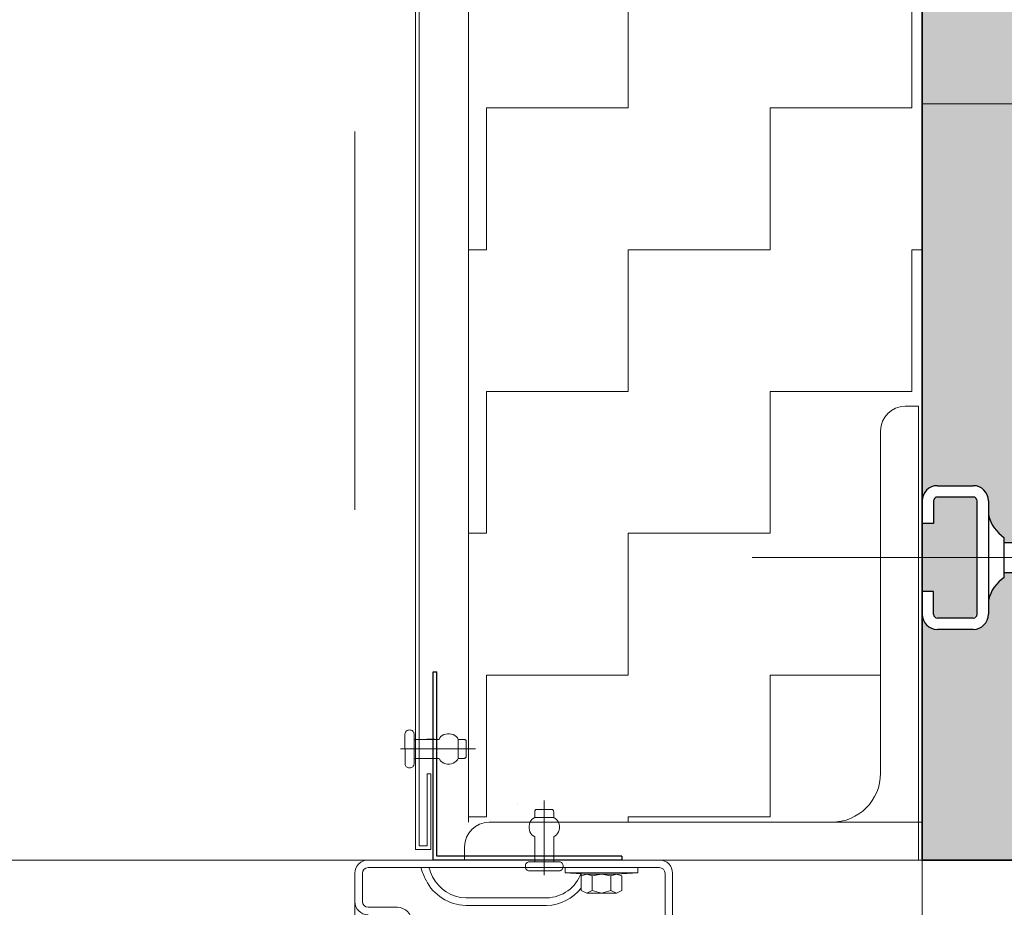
# Model space of a CAD drawing. Header units: metres. Extents: x 1316.5 to 1415.3, y -94.1 to -52.
# Tile 559 of 656: x 1408.377 to 1408.637, y -73.749 to -73.514. Entities that reach past the tile are written whole.
import ezdxf

# ---------------------------------------------------------------- set-up
doc = ezdxf.new("R2010")
doc.units = ezdxf.units.M
doc.header["$PDMODE"] = 65
for name, pattern in [('AUSGEZOGEN', [0]), ('GETRENNT2_S10', [0.045, 0.02, -0.01, 0, -0.005, 0, -0.01]), ('GETRENNT2_S6', [0.11999999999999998, 0.07, -0.01, 0.01, -0.01, 0.01, -0.01]), ('STRICHLINIE2_S3', [0.055, 0.04, -0.015])]:
    doc.linetypes.add(name, pattern=pattern)
for name, color, linetype in [('XR$3$_40732', 7, 'Continuous'), ('XR$3$_42143', 7, 'Continuous'), ('XR$3$_42154', 7, 'Continuous')]:
    doc.layers.add(name, color=color, linetype=linetype)
for name, color, linetype, lineweight in [('XR$3$Maßlinie 1_50', 7, 'AUSGEZOGEN', 25), ('XR$3$Muster', 4, 'AUSGEZOGEN', 13), ('XR$3$Möblierung', 4, 'AUSGEZOGEN', 13), ('XR$3$STANDARD_1', 7, 'AUSGEZOGEN', 25), ('XR$3$Wand', 1, 'AUSGEZOGEN', 50), ('XR$3$Wand Mauerwerk tr_1', 42, 'AUSGEZOGEN', 18)]:
    doc.layers.add(name, color=color, linetype=linetype, lineweight=lineweight)
doc.styles.add('ARIAL', font='arial.ttf')
doc.dimstyles.new('DIMSTYLE_4', dxfattribs={"dimtxt": 0.04, "dimasz": 0.03, "dimexe": 0, "dimexo": 1e-06, "dimgap": 0.02, "dimtad": 2, "dimdec": 1, "dimlfac": 100, "dimrnd": 0.5, "dimzin": 4, "dimdsep": 46, "dimtxsty": 'ARIAL', "dimblk1": 'ALL_ML_KREIS', "dimblk2": 'ALL_ML_KREIS', "dimsah": 1, "dimcen": 0, "dimse1": 1, "dimse2": 1, "dimclrd": 7, "dimclre": 7, "dimclrt": 7, "dimadec": 0, "dimazin": 0, "dimtfac": 1, "dimtdec": 0, "dimtix": 1, "dimtmove": 2, "dimatfit": 3, "dimfxl": 0, "dimtzin": 0, "dimlwd": 0, "dimlwe": 25, "dimarcsym": 0})

# ---------------------------------------------------------------- blocks, each defined once
blk = doc.blocks.new('COMPLEXOBJECT_24')
at = {"layer": 'XR$3$_40732', "color": 3, "linetype": 'AUSGEZOGEN', "lineweight": 13, "transparency": 33554687}
for p, q in [((1408.610757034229, -73.61636920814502), (1408.614257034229, -73.61636920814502)), ((1408.614257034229, -73.61636920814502), (1408.614257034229, -73.73636920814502)), ((1408.604257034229, -73.71336920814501), (1408.604257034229, -73.62286920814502)), ((1408.500757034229, -73.72636920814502), (1408.591257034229, -73.72636920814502)), ((1408.494257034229, -73.73636920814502), (1408.494257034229, -73.73286920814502)), ((1408.614257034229, -73.73636920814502), (1408.494257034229, -73.73636920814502)), ((1408.544757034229, -73.73636665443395), (1408.525257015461, -73.73636665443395))]:
    blk.add_line(p, q, dxfattribs=at)
for centre, radius, start, end in [((1408.610757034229, -73.62286920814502), 0.006500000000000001, 90, 180), ((1408.591257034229, -73.71336920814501), 0.013, 270, 0), ((1408.500757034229, -73.73286920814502), 0.006500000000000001, 90, 180)]:
    blk.add_arc(centre, radius, start, end, dxfattribs=at)
blk = doc.blocks.new('COMPLEXOBJECT_27')
at = {"layer": 'XR$3$STANDARD_1', "color": 7, "linetype": 'AUSGEZOGEN', "lineweight": 25, "transparency": 33554687}
for p, q in [((1408.485962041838, -73.6866182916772), (1408.486960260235, -73.6866182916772)), ((1408.485962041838, -73.73636718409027), (1408.485962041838, -73.6866182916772)), ((1408.486960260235, -73.73536519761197), (1408.486960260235, -73.6866182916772)), ((1408.535848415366, -73.73636718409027), (1408.485962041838, -73.73636718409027)), ((1408.535848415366, -73.73536519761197), (1408.486960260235, -73.73536519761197)), ((1408.535848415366, -73.73536519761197), (1408.535848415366, -73.73636718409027))]:
    blk.add_line(p, q, dxfattribs=at)
blk = doc.blocks.new('COMPLEXOBJECT_28')
at = {"layer": 'XR$3$_42143', "color": 7, "linetype": 'AUSGEZOGEN', "lineweight": 13, "transparency": 33554687}
for p, q in [((1408.481280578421, -73.16660518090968), (1408.481280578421, -73.73360485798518)), ((1408.482278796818, -73.16760711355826), (1408.482278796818, -73.73260653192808)), ((1408.484346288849, -73.71360582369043), (1408.485346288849, -73.71360582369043)), ((1408.484346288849, -73.73260653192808), (1408.484346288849, -73.71360582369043)), ((1408.485347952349, -73.73360485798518), (1408.485347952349, -73.71360582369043)), ((1408.482278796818, -73.73260653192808), (1408.484346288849, -73.73260653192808)), ((1408.481280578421, -73.73360485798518), (1408.485347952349, -73.73360485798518))]:
    blk.add_line(p, q, dxfattribs=at)
blk = doc.blocks.new('ALL_ML_KREIS')
at = {"color": 0, "linetype": 'ByBlock', "lineweight": -2}
for p, q in [((0, -0.5), (0, 0.5)), ((-1, 0), (0.5, 0))]:
    blk.add_line(p, q, dxfattribs=at)
blk.add_circle((0, 0), 0.15, dxfattribs=at)
blk = doc.blocks.new('*D206')
at = {"layer": 'DEFPOINTS', "color": 7, "linetype": 'AUSGEZOGEN', "lineweight": 25, "transparency": 33554687}
for p in [(1408.465268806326, -73.4723452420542), (1408.615268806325, -73.84536920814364), (1408.465268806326, -74.35704428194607)]:
    blk.add_point(p, dxfattribs=at)
at = {"layer": 'XR$3$Maßlinie 1_50', "color": 7, "linetype": 'AUSGEZOGEN', "lineweight": -2, "transparency": 33554687}
blk.add_line((1408.465268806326, -74.35704428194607), (1408.615268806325, -74.35704428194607), dxfattribs=at)
at = {"layer": 'XR$3$Maßlinie 1_50', "color": 7, "linetype": 'AUSGEZOGEN', "lineweight": 25, "transparency": 33554687, "xscale": 0.03, "yscale": 0.03, "zscale": 0.03, "rotation": 180}
blk.add_blockref('ALL_ML_KREIS', (1408.465268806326, -74.35704428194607), dxfattribs=at)
at = {"layer": 'XR$3$Maßlinie 1_50', "color": 7, "linetype": 'AUSGEZOGEN', "lineweight": 25, "transparency": 33554687, "xscale": 0.03, "yscale": 0.03, "zscale": 0.03}
blk.add_blockref('ALL_ML_KREIS', (1408.615268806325, -74.35704428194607), dxfattribs=at)
at = {"layer": 'XR$3$Maßlinie 1_50', "color": 7, "linetype": 'AUSGEZOGEN', "lineweight": 25, "transparency": 33554687, "insert": (1408.53830973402, -74.32636215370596), "char_height": 0.04, "width": 0.16, "attachment_point": 5, "style": 'ARIAL'}
blk.add_mtext('\\A1;{\\A1;{15\\H0.026400;\\S^ ;}}', dxfattribs=at)

msp = doc.modelspace()

# ---------------------------------------------------------------- hatches: boundary and pattern name
at = {"layer": 'XR$3$Muster', "linetype": 'AUSGEZOGEN', "lineweight": 13, "transparency": 33554687}
h = msp.add_hatch(dxfattribs=at)
h.set_pattern_fill('MUSTER', color=4, scale=0.0375, angle=90.00000000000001, style=0, pattern_type=2)
h.set_pattern_definition([(90.00000000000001, (-0.07500000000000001, 0.07499999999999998), (-0.03750000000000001, 0.03749999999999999), [0.0375, -0.0375]), (180, (-0.07500000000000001, 0.07499999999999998), (-0.03750000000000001, -0.03749999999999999), [0.0375, -0.0375])])
h.paths.add_polyline_path([(1408.615268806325, -73.61589163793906), (1408.615268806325, -73.33636920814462), (1408.495268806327, -73.33636920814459), (1408.495268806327, -73.72636920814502), (1408.526988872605, -73.72636920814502), (1408.526988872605, -73.71041954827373), (1408.527568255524, -73.70907387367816), (1408.528645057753, -73.70657289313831), (1408.529440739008, -73.70472484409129), (1408.531961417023, -73.71041954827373), (1408.531961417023, -73.72521909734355), (1408.537133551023, -73.72636920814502), (1408.591257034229, -73.72636920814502), (1408.592824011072, -73.72627442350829), (1408.594368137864, -73.72599145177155), (1408.59586689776, -73.72552441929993), (1408.597298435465, -73.7248801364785), (1408.598641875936, -73.72406799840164), (1408.599877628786, -73.72309984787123), (1408.600987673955, -73.72198980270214), (1408.601955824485, -73.72075404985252), (1408.602767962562, -73.71941060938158), (1408.603412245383, -73.71797907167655), (1408.603879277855, -73.71648031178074), (1408.604162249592, -73.71493618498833), (1408.604257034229, -73.71336920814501), (1408.604257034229, -73.62286920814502), (1408.604478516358, -73.62118688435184), (1408.605127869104, -73.61961920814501), (1408.606160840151, -73.6182730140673), (1408.607507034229, -73.61724004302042), (1408.609074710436, -73.61659069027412), (1408.610757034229, -73.61636920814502), (1408.614257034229, -73.61636920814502)], flags=0)
at = {"layer": 'XR$3$Möblierung', "linetype": 'AUSGEZOGEN', "lineweight": 13, "transparency": 33554687}
for points in [[(1409.239268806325, -73.42836920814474), (1409.241144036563, -73.4319410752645), (1409.241368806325, -73.43207693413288), (1409.241368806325, -73.43236920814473), (1409.293568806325, -73.43236920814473), (1409.293568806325, -73.43111920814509), (1409.294752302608, -73.43020043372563), (1409.295785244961, -73.42911515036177), (1409.296644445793, -73.42788772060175), (1409.297768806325, -73.42562266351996), (1409.297768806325, -73.4213692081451), (1409.29796458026, -73.4201331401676), (1409.298532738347, -73.41901806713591), (1409.299417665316, -73.41813314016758), (1409.300532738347, -73.4175649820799), (1409.301768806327, -73.41736920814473), (1409.311268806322, -73.41736920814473), (1409.312504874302, -73.4175649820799), (1409.313619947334, -73.41813314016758), (1409.314504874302, -73.41901806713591), (1409.31507303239, -73.4201331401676), (1409.315268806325, -73.42136920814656), (1409.315268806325, -73.33636920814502), (1409.080268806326, -73.33636920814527), (1409.074268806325, -73.33636920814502), (1409.056268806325, -73.33636920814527), (1408.615268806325, -73.33636920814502), (1408.615268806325, -73.42136920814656), (1408.61546458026, -73.4201331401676), (1408.616032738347, -73.41901806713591), (1408.616917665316, -73.41813314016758), (1408.618032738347, -73.4175649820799), (1408.619268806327, -73.41736920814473), (1408.628768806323, -73.41736920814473), (1408.630004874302, -73.4175649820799), (1408.631119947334, -73.41813314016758), (1408.632004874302, -73.41901806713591), (1408.63257303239, -73.4201331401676), (1408.632768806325, -73.4213692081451), (1408.632768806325, -73.42562266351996), (1408.633893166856, -73.42788772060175), (1408.634752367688, -73.42911515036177), (1408.635785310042, -73.43020043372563), (1408.636968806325, -73.43111920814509), (1408.636968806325, -73.43236920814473), (1408.689168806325, -73.43236920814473), (1408.689168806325, -73.43207693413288), (1408.689393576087, -73.4319410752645), (1408.691268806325, -73.42836920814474), (1408.691268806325, -73.42764211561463), (1408.693168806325, -73.42764211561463), (1408.693168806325, -73.44509630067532), (1408.691268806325, -73.44509630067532), (1408.691268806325, -73.44436920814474), (1408.689393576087, -73.44079734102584), (1408.689168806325, -73.44066148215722), (1408.689168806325, -73.44036920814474), (1408.636968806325, -73.44036920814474), (1408.636968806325, -73.44161920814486), (1408.635785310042, -73.44253798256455), (1408.634752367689, -73.44362326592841), (1408.633893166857, -73.44485069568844), (1408.632768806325, -73.4471157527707), (1408.632768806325, -73.45136920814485), (1408.63257303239, -73.45260527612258), (1408.632004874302, -73.45372034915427), (1408.631119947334, -73.45460527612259), (1408.630004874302, -73.45517343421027), (1408.628768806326, -73.45536920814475), (1408.619268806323, -73.45536920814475), (1408.618032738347, -73.45517343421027), (1408.616917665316, -73.45460527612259), (1408.616032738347, -73.45372034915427), (1408.61546458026, -73.45260527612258), (1408.615268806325, -73.45136920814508), (1408.615268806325, -73.64136920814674), (1408.61546458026, -73.64013314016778), (1408.616032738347, -73.6390180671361), (1408.616917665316, -73.63813314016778), (1408.618032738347, -73.6375649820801), (1408.619268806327, -73.63736920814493), (1408.628768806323, -73.63736920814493), (1408.630004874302, -73.6375649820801), (1408.631119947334, -73.63813314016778), (1408.632004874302, -73.6390180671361), (1408.63257303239, -73.64013314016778), (1408.632768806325, -73.64136920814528), (1408.632768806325, -73.64562266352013), (1408.633893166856, -73.64788772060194), (1408.634752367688, -73.64911515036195), (1408.635785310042, -73.65020043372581), (1408.636968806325, -73.65111920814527), (1408.636968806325, -73.65236920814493), (1408.689168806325, -73.65236920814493), (1408.689168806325, -73.65207693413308), (1408.689393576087, -73.6519410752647), (1408.691268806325, -73.64836920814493), (1408.691268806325, -73.64764211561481), (1408.693168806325, -73.64764211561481), (1408.693168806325, -73.6650963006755), (1408.691268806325, -73.6650963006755), (1408.691268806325, -73.66436920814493), (1408.689393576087, -73.66079734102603), (1408.689168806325, -73.66066148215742), (1408.689168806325, -73.66036920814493), (1408.636968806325, -73.66036920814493), (1408.636968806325, -73.66161920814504), (1408.635785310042, -73.66253798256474), (1408.634752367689, -73.6636232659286), (1408.633893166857, -73.66485069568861), (1408.632768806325, -73.66711575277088), (1408.632768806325, -73.67136920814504), (1408.63257303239, -73.67260527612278), (1408.632004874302, -73.67372034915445), (1408.631119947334, -73.67460527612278), (1408.630004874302, -73.67517343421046), (1408.628768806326, -73.67536920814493), (1408.619268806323, -73.67536920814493), (1408.618032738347, -73.67517343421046), (1408.616917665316, -73.67460527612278), (1408.616032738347, -73.67372034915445), (1408.61546458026, -73.67260527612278), (1408.615268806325, -73.67136920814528), (1408.615268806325, -73.73636920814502), (1409.315268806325, -73.73636920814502), (1409.315268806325, -73.67136920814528), (1409.31507303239, -73.67260527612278), (1409.314504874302, -73.67372034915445), (1409.313619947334, -73.67460527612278), (1409.312504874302, -73.67517343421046), (1409.311268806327, -73.67536920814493), (1409.301768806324, -73.67536920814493), (1409.300532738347, -73.67517343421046), (1409.299417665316, -73.67460527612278), (1409.298532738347, -73.67372034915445), (1409.29796458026, -73.67260527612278), (1409.297768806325, -73.67136920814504), (1409.297768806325, -73.66711575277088), (1409.296644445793, -73.66485069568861), (1409.295785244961, -73.6636232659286), (1409.294752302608, -73.66253798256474), (1409.293568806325, -73.66161920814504), (1409.293568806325, -73.66036920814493), (1409.241368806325, -73.66036920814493), (1409.241368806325, -73.66066148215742), (1409.241144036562, -73.66079734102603), (1409.239268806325, -73.66436920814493), (1409.239268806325, -73.6650963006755), (1409.237368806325, -73.6650963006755), (1409.237368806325, -73.64764211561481), (1409.239268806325, -73.64764211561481), (1409.239268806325, -73.64836920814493), (1409.241144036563, -73.6519410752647), (1409.241368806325, -73.65207693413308), (1409.241368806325, -73.65236920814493), (1409.293568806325, -73.65236920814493), (1409.293568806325, -73.65111920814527), (1409.294752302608, -73.65020043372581), (1409.295785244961, -73.64911515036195), (1409.296644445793, -73.64788772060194), (1409.297768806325, -73.64562266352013), (1409.297768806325, -73.64136920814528), (1409.29796458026, -73.64013314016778), (1409.298532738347, -73.6390180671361), (1409.299417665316, -73.63813314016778), (1409.300532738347, -73.6375649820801), (1409.301768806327, -73.63736920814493), (1409.311268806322, -73.63736920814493), (1409.312504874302, -73.6375649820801), (1409.313619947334, -73.63813314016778), (1409.314504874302, -73.6390180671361), (1409.31507303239, -73.64013314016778), (1409.315268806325, -73.64136920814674), (1409.315268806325, -73.45136920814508), (1409.31507303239, -73.45260527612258), (1409.314504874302, -73.45372034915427), (1409.313619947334, -73.45460527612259), (1409.312504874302, -73.45517343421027), (1409.311268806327, -73.45536920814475), (1409.301768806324, -73.45536920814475), (1409.300532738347, -73.45517343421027), (1409.299417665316, -73.45460527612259), (1409.298532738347, -73.45372034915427), (1409.29796458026, -73.45260527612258), (1409.297768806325, -73.45136920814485), (1409.297768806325, -73.4471157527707), (1409.296644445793, -73.44485069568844), (1409.295785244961, -73.44362326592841), (1409.294752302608, -73.44253798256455), (1409.293568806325, -73.44161920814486), (1409.293568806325, -73.44036920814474), (1409.241368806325, -73.44036920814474), (1409.241368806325, -73.44066148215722), (1409.241144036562, -73.44079734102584), (1409.239268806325, -73.44436920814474), (1409.239268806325, -73.44509630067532), (1409.237368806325, -73.44509630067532), (1409.237368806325, -73.42764211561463), (1409.239268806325, -73.42764211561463)], [(1408.619268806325, -73.64036920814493), (1408.618268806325, -73.64136920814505), (1408.618268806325, -73.64736920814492), (1408.615268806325, -73.64736920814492), (1408.615268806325, -73.66536920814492), (1408.618268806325, -73.66536920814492), (1408.618268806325, -73.6713692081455), (1408.619268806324, -73.67236920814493), (1408.628768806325, -73.67236920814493), (1408.629768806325, -73.67136920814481), (1408.629768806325, -73.6413692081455), (1408.628768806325, -73.64036920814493)]]:
    msp.add_hatch(color=8, dxfattribs=at).paths.add_polyline_path(points)

# ---------------------------------------------------------------- linework, layer by layer
at = {"transparency": 33554687}
for p, q in [((1408.619268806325, -73.63736920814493), (1408.628768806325, -73.63736920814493)), ((1408.615268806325, -73.64136920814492), (1408.615268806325, -73.64736920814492)), ((1408.618268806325, -73.64136920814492), (1408.618268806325, -73.64736920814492)), ((1408.628768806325, -73.64036920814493), (1408.619268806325, -73.64036920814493)), ((1408.629768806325, -73.67136920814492), (1408.629768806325, -73.64136920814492)), ((1408.632768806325, -73.64136920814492), (1408.632768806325, -73.67136920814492)), ((1408.618268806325, -73.64736920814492), (1408.615268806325, -73.64736920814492)), ((1408.636968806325, -73.66161920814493), (1408.636968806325, -73.65111920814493)), ((1408.636968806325, -73.65236920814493), (1408.688685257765, -73.65236920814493)), ((1408.636968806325, -73.66036920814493), (1408.688685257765, -73.66036920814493)), ((1408.615268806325, -73.67136920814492), (1408.615268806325, -73.66536920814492)), ((1408.618268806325, -73.66536920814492), (1408.615268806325, -73.66536920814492)), ((1408.618268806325, -73.67136920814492), (1408.618268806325, -73.66536920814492)), ((1408.628768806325, -73.67236920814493), (1408.619268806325, -73.67236920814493)), ((1408.628768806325, -73.67536920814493), (1408.619268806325, -73.67536920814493))]:
    msp.add_line(p, q, dxfattribs=at)
for centre, radius, start, end in [((1408.619268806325, -73.64136920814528), 0.004, 90, 180), ((1408.628768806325, -73.64136920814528), 0.004, 0, 90), ((1408.619268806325, -73.64136920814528), 0.001, 90, 180), ((1408.628768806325, -73.64136920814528), 0.001, 0, 90), ((1408.642492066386, -73.64278292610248), 0.01, 193.5107739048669, 236.4732664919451), ((1408.642492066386, -73.66995549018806), 0.01, 123.5267335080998, 166.4892260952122), ((1408.619268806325, -73.67136920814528), 0.004, 180, 270), ((1408.619268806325, -73.67136920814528), 0.001, 180, 270), ((1408.628768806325, -73.67136920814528), 0.004, 270, 0), ((1408.628768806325, -73.67136920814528), 0.001, 270, 0)]:
    msp.add_arc(centre, radius, start, end, dxfattribs=at)
at = {"layer": 'XR$3$_40732', "color": 3, "linetype": 'AUSGEZOGEN', "lineweight": 13, "transparency": 33554687}
for p, q in [((1408.526268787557, -73.7363666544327), (1408.468768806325, -73.7363666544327)), ((1408.545768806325, -73.7363666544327), (1408.526268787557, -73.7363666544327)), ((1408.465268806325, -73.74476665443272), (1408.465268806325, -73.7398666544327)), ((1408.467268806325, -73.7398666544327), (1408.467268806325, -73.7473666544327)), ((1408.482731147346, -73.7383666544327), (1408.468768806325, -73.7383666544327)), ((1408.484831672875, -73.7383666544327), (1408.482731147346, -73.7383666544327)), ((1408.525705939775, -73.7383666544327), (1408.484831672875, -73.7383666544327)), ((1408.545768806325, -73.7383666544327), (1408.527806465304, -73.7383666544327)), ((1408.547268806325, -73.8463666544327), (1408.547268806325, -73.7398666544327)), ((1408.549268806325, -73.7398666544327), (1408.549268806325, -73.8463666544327)), ((1408.465268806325, -73.7473666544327), (1408.465268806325, -73.74476665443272)), ((1408.494574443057, -73.7463666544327), (1408.515963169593, -73.7463666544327)), ((1408.476518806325, -73.7488666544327), (1408.468768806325, -73.7488666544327)), ((1408.494574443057, -73.7483666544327), (1408.505268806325, -73.7483666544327)), ((1408.505268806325, -73.7483666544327), (1408.515963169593, -73.7483666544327))]:
    msp.add_line(p, q, dxfattribs=at)
for centre, radius, start, end in [((1408.468768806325, -73.7398666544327), 0.0035, 90, 180), ((1408.545768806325, -73.7398666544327), 0.0035, 0, 90), ((1408.468768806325, -73.7398666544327), 0.0015, 90, 180), ((1408.503776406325, -73.73195595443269), 0.02199999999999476, 196.9415183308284, 206.1558692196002), ((1408.503776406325, -73.73195595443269), 0.01999999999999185, 198.6952824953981, 206.1558692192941), ((1408.515737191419, -73.73636920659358), 0.009999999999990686, 271.2948338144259, 340.0908742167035), ((1408.545768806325, -73.7398666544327), 0.0015, 0, 90), ((1408.494845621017, -73.73636971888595), 0.01199999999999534, 206.1558692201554, 268.705110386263), ((1408.494800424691, -73.73636920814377), 0.009999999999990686, 206.1558692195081, 268.7051103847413), ((1408.515691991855, -73.73636971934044), 0.01199999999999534, 271.2948877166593, 321.9334264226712), ((1408.468768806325, -73.7473666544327), 0.0035, 180, 270), ((1408.468768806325, -73.7473666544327), 0.0015, 180, 270), ((1408.476518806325, -73.7526166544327), 0.00375, 0, 90)]:
    msp.add_arc(centre, radius, start, end, dxfattribs=at)
at = {"layer": 'XR$3$_42143', "color": 7, "linetype": 'AUSGEZOGEN', "lineweight": 13, "transparency": 33554687}
for p, q in [((1408.486280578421, -73.70436920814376), (1408.484280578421, -73.70436920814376)), ((1408.581280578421, -73.72636920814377), (1408.615268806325, -73.72636920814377)), ((1408.501280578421, -73.73636920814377), (1407.991280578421, -73.73636920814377))]:
    msp.add_line(p, q, dxfattribs=at)
at = {"layer": 'XR$3$_42154', "color": 7, "linetype": 'STRICHLINIE2_S3', "lineweight": 13, "transparency": 33554687}
msp.add_line((1408.465268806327, -72.94371841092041), (1408.46526880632, -74.41504428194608), dxfattribs=at)
at = {"layer": 'XR$3$Möblierung', "color": 4, "linetype": 'GETRENNT2_S6', "lineweight": 18, "transparency": 33554687}
msp.add_line((1408.615268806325, -73.53636920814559), (1409.315268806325, -73.53636920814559), dxfattribs=at)
at = {"layer": 'XR$3$STANDARD_1', "color": 7, "linetype": 'AUSGEZOGEN', "lineweight": 13, "transparency": 33554687}
for p, q in [((1408.478518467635, -73.70297660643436), (1408.478543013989, -73.70278260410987)), ((1408.478518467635, -73.70297660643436), (1408.478521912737, -73.71097764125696)), ((1408.478543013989, -73.70278260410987), (1408.478610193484, -73.70259215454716)), ((1408.478610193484, -73.70259215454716), (1408.478719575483, -73.7024192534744)), ((1408.478719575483, -73.7024192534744), (1408.478867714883, -73.70226756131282)), ((1408.478867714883, -73.70226756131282), (1408.479051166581, -73.7021440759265)), ((1408.479051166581, -73.7021440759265), (1408.479259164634, -73.70205235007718)), ((1408.479259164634, -73.70205235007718), (1408.479484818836, -73.70199593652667)), ((1408.479484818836, -73.70199593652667), (1408.47971779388, -73.7019747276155)), ((1408.47971779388, -73.7019747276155), (1408.479950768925, -73.70199593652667)), ((1408.479950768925, -73.70199593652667), (1408.480176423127, -73.70205235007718)), ((1408.480176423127, -73.70205235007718), (1408.48038442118, -73.7021440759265)), ((1408.48038442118, -73.7021440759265), (1408.480567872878, -73.70226756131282)), ((1408.480567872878, -73.70226756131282), (1408.480716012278, -73.7024192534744)), ((1408.480716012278, -73.7024192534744), (1408.480825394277, -73.70259215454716)), ((1408.480825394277, -73.70259215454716), (1408.480896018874, -73.7027790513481)), ((1408.480896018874, -73.7027790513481), (1408.480917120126, -73.70297660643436)), ((1408.480917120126, -73.7044759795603), (1408.480917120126, -73.70297660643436)), ((1408.487729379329, -73.70408086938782), (1408.488018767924, -73.70373162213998)), ((1408.488018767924, -73.70373162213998), (1408.488385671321, -73.70343179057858)), ((1408.488385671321, -73.70343179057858), (1408.488812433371, -73.70319892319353)), ((1408.488812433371, -73.70319892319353), (1408.489285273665, -73.70303668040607)), ((1408.489285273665, -73.70303668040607), (1408.489789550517, -73.70295550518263)), ((1408.489789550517, -73.70295550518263), (1408.490301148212, -73.70295550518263)), ((1408.490301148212, -73.70295550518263), (1408.490801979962, -73.70303668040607)), ((1408.490801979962, -73.70303668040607), (1408.491274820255, -73.70319892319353)), ((1408.491274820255, -73.70319892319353), (1408.491705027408, -73.70343179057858)), ((1408.491705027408, -73.70343179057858), (1408.492071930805, -73.70373162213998)), ((1408.492071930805, -73.70373162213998), (1408.4923613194, -73.70408086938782)), ((1408.480917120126, -73.7044759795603), (1408.487524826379, -73.70447242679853)), ((1408.480917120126, -73.7044759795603), (1408.480920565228, -73.7094748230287)), ((1408.487524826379, -73.70447242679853), (1408.487729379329, -73.70408086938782)), ((1408.4923613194, -73.70408086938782), (1408.49256587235, -73.70447242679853)), ((1408.494125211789, -73.70447242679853), (1408.49256587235, -73.70447242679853)), ((1408.49256587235, -73.70447242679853), (1408.49256587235, -73.70947127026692)), ((1408.494125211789, -73.70447242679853), (1408.494241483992, -73.7044829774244)), ((1408.494241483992, -73.7044829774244), (1408.494354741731, -73.70451129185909)), ((1408.494354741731, -73.70451129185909), (1408.494456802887, -73.70455715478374)), ((1408.494456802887, -73.70455715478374), (1408.494548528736, -73.70461712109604)), ((1408.494548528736, -73.70461712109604), (1408.494622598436, -73.70469463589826)), ((1408.494622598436, -73.70469463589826), (1408.494679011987, -73.70477936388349)), ((1408.494679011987, -73.70477936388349), (1408.494714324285, -73.70487464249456)), ((1408.494714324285, -73.70487464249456), (1408.49472509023, -73.70497336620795)), ((1408.494728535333, -73.7089703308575), (1408.49472509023, -73.70497336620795)), ((1408.477318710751, -73.70697712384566), (1408.497123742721, -73.70697012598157)), ((1408.494626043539, -73.70924906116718), (1408.494551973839, -73.70932668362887)), ((1408.494679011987, -73.70916444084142), (1408.494626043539, -73.70924906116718)), ((1408.494714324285, -73.70906916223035), (1408.494679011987, -73.70916444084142)), ((1408.494728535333, -73.7089703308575), (1408.494714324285, -73.70906916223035)), ((1408.478543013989, -73.71117175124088), (1408.478521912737, -73.71097764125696)), ((1408.478613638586, -73.71135864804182), (1408.478543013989, -73.71117175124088)), ((1408.478723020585, -73.71153154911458), (1408.478613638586, -73.71135864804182)), ((1408.478871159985, -73.71168324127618), (1408.478723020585, -73.71153154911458)), ((1408.479054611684, -73.7118067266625), (1408.478871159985, -73.71168324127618)), ((1408.479262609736, -73.71189845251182), (1408.479054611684, -73.7118067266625)), ((1408.48038829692, -73.7118067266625), (1408.480179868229, -73.71189845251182)), ((1408.480571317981, -73.71168324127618), (1408.48038829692, -73.7118067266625)), ((1408.480719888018, -73.71153154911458), (1408.480571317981, -73.71168324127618)), ((1408.480829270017, -73.71135864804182), (1408.480719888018, -73.71153154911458)), ((1408.480899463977, -73.71117175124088), (1408.480829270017, -73.71135864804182)), ((1408.480920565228, -73.71097419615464), (1408.480899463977, -73.71117175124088)), ((1408.480920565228, -73.71097419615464), (1408.480920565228, -73.7094748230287)), ((1408.480920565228, -73.7094748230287), (1408.487528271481, -73.7094748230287)), ((1408.487729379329, -73.70986638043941), (1408.487528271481, -73.7094748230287)), ((1408.488018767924, -73.71021562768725), (1408.487729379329, -73.70986638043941)), ((1408.488385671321, -73.7105155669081), (1408.488018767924, -73.71021562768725)), ((1408.488815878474, -73.71074832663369), (1408.488385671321, -73.7105155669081)), ((1408.489288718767, -73.71091067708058), (1408.488815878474, -73.71074832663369)), ((1408.489792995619, -73.71099174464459), (1408.489288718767, -73.71091067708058)), ((1408.490304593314, -73.71099174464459), (1408.489792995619, -73.71099174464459)), ((1408.490805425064, -73.71090712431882), (1408.490304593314, -73.71099174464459)), ((1408.491278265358, -73.71074832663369), (1408.490805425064, -73.71090712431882)), ((1408.491705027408, -73.71051201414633), (1408.491278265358, -73.71074832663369)), ((1408.492071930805, -73.71021562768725), (1408.491705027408, -73.71051201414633)), ((1408.492364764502, -73.70986293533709), (1408.492071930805, -73.71021562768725)), ((1408.49256587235, -73.70947127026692), (1408.492364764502, -73.70986293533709)), ((1408.49256587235, -73.70947127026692), (1408.494125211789, -73.70947127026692)), ((1408.494245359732, -73.70946071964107), (1408.494125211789, -73.70947127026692)), ((1408.494354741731, -73.7094325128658), (1408.494245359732, -73.70946071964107)), ((1408.494460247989, -73.70938664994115), (1408.494354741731, -73.7094325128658)), ((1408.494551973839, -73.70932668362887), (1408.494460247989, -73.70938664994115)), ((1408.479488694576, -73.71195841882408), (1408.479262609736, -73.71189845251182)), ((1408.479721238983, -73.71197607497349), (1408.479488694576, -73.71195841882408)), ((1408.479954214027, -73.71195486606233), (1408.479721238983, -73.71197607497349)), ((1408.480179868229, -73.71189845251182), (1408.479954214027, -73.71195486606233)), ((1408.508275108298, -73.72140230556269), (1408.508275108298, -73.72140230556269)), ((1408.515337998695, -73.74040290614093), (1408.515330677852, -73.72059798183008)), ((1408.512832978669, -73.7235965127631), (1408.512840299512, -73.72348013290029)), ((1408.512832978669, -73.7235965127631), (1408.512832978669, -73.7251594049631)), ((1408.512840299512, -73.72348013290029), (1408.512871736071, -73.72336730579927)), ((1408.512871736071, -73.72336730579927), (1408.512917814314, -73.72326492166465)), ((1408.512917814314, -73.72326492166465), (1408.512977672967, -73.72317319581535)), ((1408.512977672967, -73.72317319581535), (1408.513055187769, -73.72309912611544)), ((1408.513055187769, -73.72309912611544), (1408.513140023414, -73.72304271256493)), ((1408.513140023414, -73.72304271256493), (1408.513235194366, -73.7230109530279)), ((1408.513235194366, -73.7230109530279), (1408.513330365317, -73.72299684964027)), ((1408.517330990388, -73.72299684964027), (1408.513330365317, -73.72299684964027)), ((1408.517330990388, -73.72299684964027), (1408.51743003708, -73.72300740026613)), ((1408.51743003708, -73.72300740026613), (1408.517525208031, -73.72304271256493)), ((1408.517525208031, -73.72304271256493), (1408.517609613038, -73.72309557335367)), ((1408.517609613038, -73.72309557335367), (1408.517687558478, -73.72317319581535)), ((1408.517687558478, -73.72317319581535), (1408.517747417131, -73.7232613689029)), ((1408.517747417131, -73.7232613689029), (1408.517793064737, -73.72336730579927)), ((1408.517793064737, -73.72336730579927), (1408.517821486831, -73.72348013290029)), ((1408.517821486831, -73.72348013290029), (1408.517831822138, -73.7235965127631)), ((1408.517831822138, -73.72515585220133), (1408.517831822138, -73.7235965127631)), ((1408.511316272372, -73.72742423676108), (1408.511397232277, -73.72691974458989)), ((1408.511316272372, -73.72793572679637), (1408.511316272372, -73.72742423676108)), ((1408.511397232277, -73.72691974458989), (1408.511559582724, -73.72644701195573)), ((1408.511559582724, -73.72644701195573), (1408.511792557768, -73.72601658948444)), ((1408.511792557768, -73.72601658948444), (1408.512088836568, -73.72565323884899)), ((1408.512088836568, -73.72565323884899), (1408.512441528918, -73.72536040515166)), ((1408.512441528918, -73.72536040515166), (1408.512832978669, -73.7251594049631)), ((1408.512832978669, -73.7251594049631), (1408.517831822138, -73.72515585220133)), ((1408.517831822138, -73.72515585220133), (1408.518223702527, -73.72536040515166)), ((1408.518223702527, -73.72536040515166), (1408.518576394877, -73.72564968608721)), ((1408.518576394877, -73.72564968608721), (1408.518872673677, -73.72601658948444)), ((1408.518872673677, -73.72601658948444), (1408.519109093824, -73.72644345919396)), ((1408.519109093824, -73.72644345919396), (1408.519267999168, -73.72691619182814)), ((1408.519267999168, -73.72691619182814), (1408.519352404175, -73.72742068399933)), ((1408.519352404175, -73.72742068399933), (1408.519352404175, -73.7279321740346)), ((1408.511397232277, -73.72843666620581), (1408.511316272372, -73.72793572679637)), ((1408.511559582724, -73.72890939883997), (1408.511397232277, -73.72843666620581)), ((1408.511792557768, -73.72933982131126), (1408.511559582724, -73.72890939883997)), ((1408.51209228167, -73.72970317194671), (1408.511792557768, -73.72933982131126)), ((1408.512441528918, -73.72999600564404), (1408.51209228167, -73.72970317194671)), ((1408.512832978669, -73.7301970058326), (1408.512441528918, -73.72999600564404)), ((1408.518227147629, -73.72999245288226), (1408.517831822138, -73.7301970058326)), ((1408.518576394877, -73.72970317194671), (1408.518227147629, -73.72999245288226)), ((1408.518872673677, -73.72933626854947), (1408.518576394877, -73.72970317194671)), ((1408.519109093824, -73.72890584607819), (1408.518872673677, -73.72933626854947)), ((1408.519267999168, -73.72843311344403), (1408.519109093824, -73.72890584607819)), ((1408.519352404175, -73.7279321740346), (1408.519267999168, -73.72843311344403)), ((1408.51283685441, -73.73680460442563), (1408.512832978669, -73.7301970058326)), ((1408.517835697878, -73.73680105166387), (1408.517831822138, -73.7301970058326)), ((1408.510335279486, -73.73800403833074), (1408.510352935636, -73.73777117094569)), ((1408.510352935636, -73.73777117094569), (1408.510413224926, -73.73754540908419)), ((1408.510413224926, -73.73754540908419), (1408.510504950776, -73.73733730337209)), ((1408.510504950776, -73.73733730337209), (1408.510628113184, -73.73715740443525)), ((1408.510628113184, -73.73715740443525), (1408.510780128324, -73.73700571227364)), ((1408.510780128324, -73.73700571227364), (1408.510952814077, -73.73689633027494)), ((1408.510952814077, -73.73689633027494), (1408.511139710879, -73.73682925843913)), ((1408.511139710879, -73.73682925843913), (1408.511337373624, -73.73680460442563)), ((1408.51283685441, -73.73680460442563), (1408.511337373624, -73.73680460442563)), ((1408.51283685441, -73.73680460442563), (1408.517835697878, -73.73680105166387)), ((1408.519334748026, -73.73680105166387), (1408.517835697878, -73.73680105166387)), ((1408.519334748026, -73.73680105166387), (1408.519528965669, -73.73682570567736)), ((1408.519528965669, -73.73682570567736), (1408.519719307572, -73.73689277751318)), ((1408.519719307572, -73.73689277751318), (1408.519892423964, -73.73700215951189)), ((1408.519892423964, -73.73700215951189), (1408.520044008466, -73.73715385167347)), ((1408.520044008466, -73.73715385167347), (1408.520167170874, -73.73733375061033)), ((1408.520167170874, -73.73733375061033), (1408.520258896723, -73.73754185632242)), ((1408.520258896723, -73.73754185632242), (1408.520315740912, -73.73776761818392)), ((1408.520315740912, -73.73776761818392), (1408.520336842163, -73.73800048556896)), ((1408.510356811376, -73.73824035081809), (1408.510335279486, -73.73800403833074)), ((1408.510413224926, -73.73846266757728), (1408.510356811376, -73.73824035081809)), ((1408.510504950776, -73.73867077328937), (1408.510413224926, -73.73846266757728)), ((1408.510628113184, -73.738854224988), (1408.510504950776, -73.73867077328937)), ((1408.510780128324, -73.73900236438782), (1408.510628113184, -73.738854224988)), ((1408.510952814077, -73.73911174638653), (1408.510780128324, -73.73900236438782)), ((1408.511139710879, -73.73918226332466), (1408.510952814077, -73.73911174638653)), ((1408.511337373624, -73.73920347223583), (1408.511139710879, -73.73918226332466)), ((1408.511337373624, -73.73920347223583), (1408.519334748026, -73.73919991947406)), ((1408.519532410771, -73.73917881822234), (1408.519334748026, -73.73919991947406)), ((1408.519719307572, -73.73910819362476), (1408.519532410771, -73.73917881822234)), ((1408.519892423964, -73.73899891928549), (1408.519719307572, -73.73910819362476)), ((1408.520044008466, -73.73885067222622), (1408.519892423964, -73.73899891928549)), ((1408.520167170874, -73.73866722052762), (1408.520044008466, -73.73885067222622)), ((1408.520258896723, -73.7384591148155), (1408.520167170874, -73.73866722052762)), ((1408.520315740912, -73.73823335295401), (1408.520258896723, -73.7384591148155)), ((1408.520336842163, -73.73800048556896), (1408.520315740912, -73.73823335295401)), ((1408.520848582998, -73.73836665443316), (1408.520848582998, -73.73979033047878)), ((1408.540057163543, -73.73836665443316), (1408.520848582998, -73.73836665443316)), ((1408.526570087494, -73.74014452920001), (1408.520848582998, -73.73979033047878)), ((1408.540057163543, -73.73979033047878), (1408.520848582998, -73.73979033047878)), ((1408.525139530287, -73.74442207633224), (1408.525139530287, -73.73977449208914)), ((1408.534403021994, -73.74014452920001), (1408.526570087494, -73.74014452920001)), ((1408.532973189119, -73.74442207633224), (1408.532973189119, -73.74050560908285)), ((1408.534403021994, -73.74014452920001), (1408.540057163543, -73.73979033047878)), ((1408.535833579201, -73.74050560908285), (1408.535833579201, -73.74442207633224)), ((1408.540057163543, -73.73836665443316), (1408.540057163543, -73.73979033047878)), ((1408.526570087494, -73.74513047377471), (1408.534403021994, -73.74513047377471)), ((1408.530452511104, -73.74513047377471), (1408.528000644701, -73.74442207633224)), ((1408.532973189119, -73.74442207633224), (1408.530452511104, -73.74513047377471))]:
    msp.add_line(p, q, dxfattribs=at)
at = {"layer": 'XR$3$STANDARD_1', "color": 7, "linetype": 'AUSGEZOGEN', "lineweight": 35, "transparency": 33554687}
msp.add_lwpolyline([(1408.615268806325, -73.33636920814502), (1409.315268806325, -73.33636920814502), (1409.315268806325, -73.73636920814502), (1408.615268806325, -73.73636920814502), (1408.615268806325, -73.33636920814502)], close=True, dxfattribs=at)
at = {"layer": 'XR$3$STANDARD_1', "color": 7, "linetype": 'AUSGEZOGEN', "lineweight": 13, "transparency": 33554687}
for points in [[(1408.525139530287, -73.74050560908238), (1408.526570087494, -73.74014452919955), (1408.528000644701, -73.74050560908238), (1408.528000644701, -73.74442207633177)], [(1408.528000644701, -73.74050560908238), (1408.530452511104, -73.74014452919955), (1408.532973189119, -73.74050560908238), (1408.534403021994, -73.74014452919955), (1408.535833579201, -73.74050560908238)], [(1408.528000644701, -73.74442207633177), (1408.526570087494, -73.74513047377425), (1408.525139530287, -73.74442207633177)], [(1408.535833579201, -73.74442207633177), (1408.534403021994, -73.74513047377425), (1408.532973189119, -73.74442207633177)]]:
    msp.add_lwpolyline(points, dxfattribs=at)
at = {"layer": 'XR$3$Wand', "color": 4, "linetype": 'AUSGEZOGEN', "lineweight": 13, "transparency": 33554687}
msp.add_line((1408.495268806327, -73.33636920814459), (1408.495268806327, -73.72636920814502), dxfattribs=at)
at = {"layer": 'XR$3$Wand Mauerwerk tr_1', "color": 7, "linetype": 'GETRENNT2_S10', "lineweight": 13, "transparency": 33554687}
for p, q in [((1408.570268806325, -73.65636920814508), (1408.828083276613, -73.65636920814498)), ((1408.615268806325, -73.73636920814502), (1408.615268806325, -74.41799214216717))]:
    msp.add_line(p, q, dxfattribs=at)
at = {"layer": 'XR$3$Wand Mauerwerk tr_1', "color": 7, "linetype": 'AUSGEZOGEN', "lineweight": 18, "transparency": 33554687}
msp.add_line((1408.571280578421, -73.73636920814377), (1408.615268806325, -73.73636920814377), dxfattribs=at)

# ---------------------------------------------------------------- block references
at = {"layer": 'XR$3$_40732', "color": 3, "linetype": 'AUSGEZOGEN', "lineweight": 13, "transparency": 33554687}
msp.add_blockref('COMPLEXOBJECT_24', (0, 0), dxfattribs=at)
at = {"layer": 'XR$3$_42143', "color": 7, "linetype": 'AUSGEZOGEN', "lineweight": 13, "transparency": 33554687}
msp.add_blockref('COMPLEXOBJECT_28', (0, 0), dxfattribs=at)
at = {"layer": 'XR$3$STANDARD_1', "color": 7, "linetype": 'AUSGEZOGEN', "lineweight": 25, "transparency": 33554687}
msp.add_blockref('COMPLEXOBJECT_27', (0, 0), dxfattribs=at)

# ---------------------------------------------------------------- dimensions: what is measured, and where the dimension line sits
at = {"layer": 'XR$3$Maßlinie 1_50', "color": 7, "linetype": 'AUSGEZOGEN', "lineweight": 25, "transparency": 33554687}
dim = msp.add_linear_dim(base=(1408.615268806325, -74.35704428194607), p1=(1408.465268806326, -73.4723462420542), p2=(1408.615268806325, -73.84537020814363), dimstyle='DIMSTYLE_4', override={"dimpost": '<>', "dimclrd": 7, "dimclre": 7, "dimclrt": 7, "dimlwd": 0, "dimlwe": 25}, dxfattribs=at)
dim.commit()
dim.dimension.update_dxf_attribs({"geometry": '*D206', "text_midpoint": (1408.53830973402, -74.32636215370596), "dimtype": 160})

doc.saveas('drawing.dxf')
